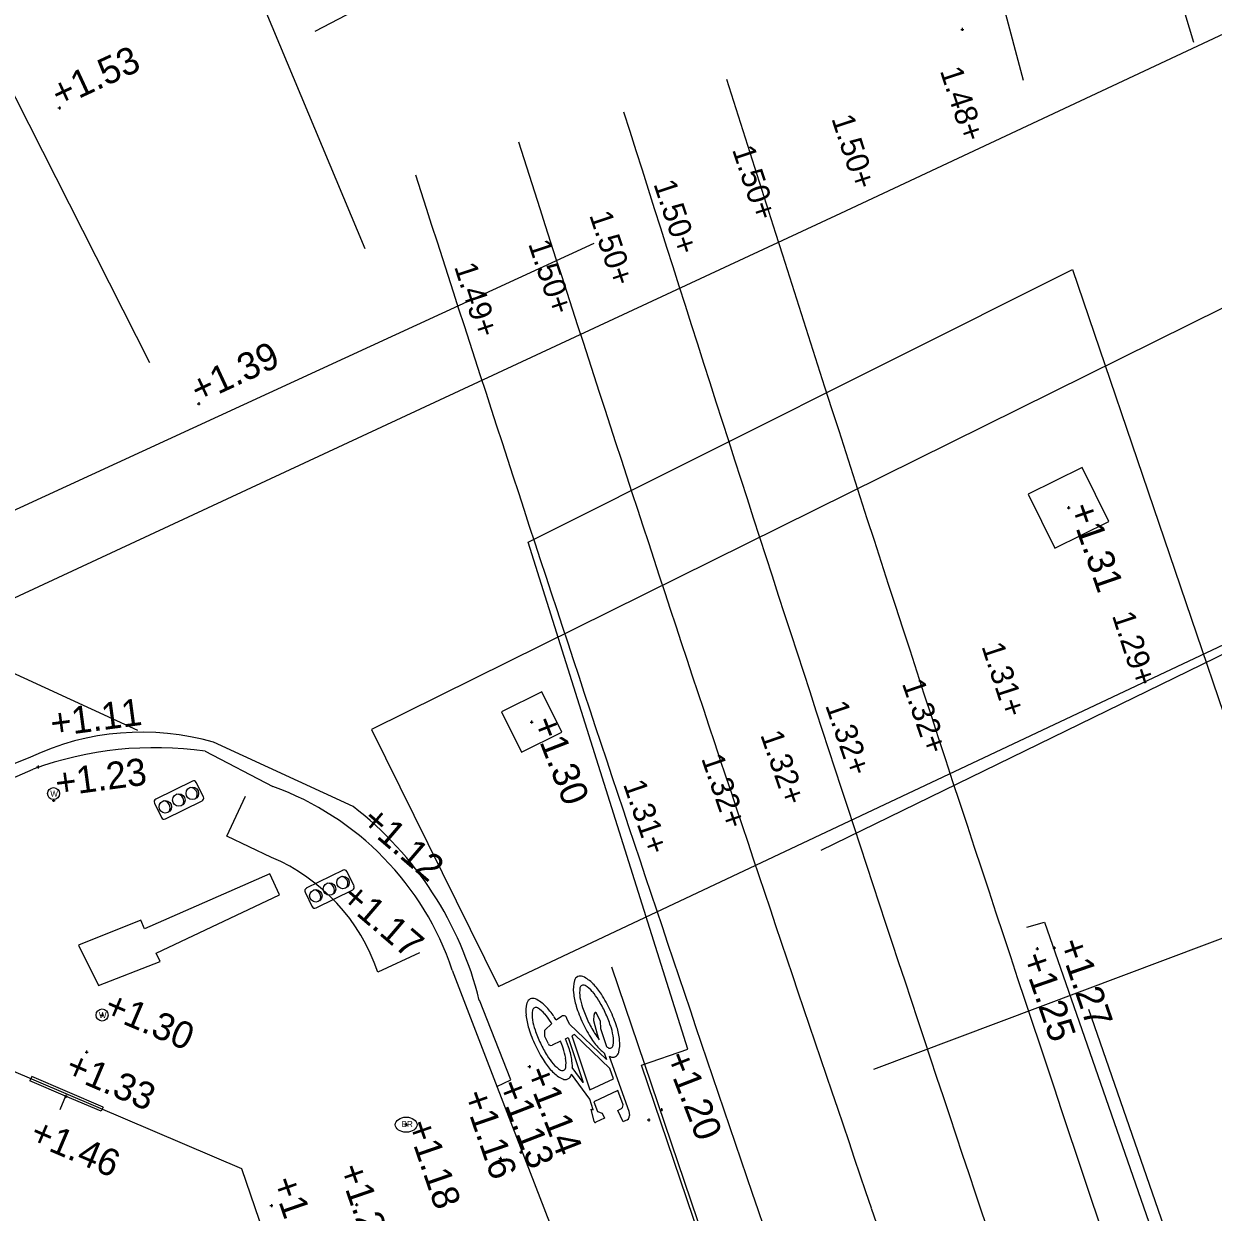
# Model space of a CAD drawing. Extents: x 122462 to 123306, y 485548 to 486417.
# Drawn here: x 122843.3 to 122859.11, y 486042.27 to 486058.06 of the extents above; entities that cross this region are included whole.
import ezdxf

# ---------------------------------------------------------------- set-up
doc = ezdxf.new("R2010")
doc.units = 0
for name, color, linetype in [('B-WE-IE-MEUBILAIR_WEGMEUBILAIR_VERKEERSLICHT-S', 7, 'Continuous'), ('B-WE-OG-BEBOUWING_PORTIEK1-G', 7, 'Continuous'), ('B-WE-OG-HOOGTEPUNT-S', 7, 'Continuous'), ('B-WE-OG-TOPOGRAFIE_RAILS-G', 7, 'Continuous'), ('B-WE-OG-TOPOKAART-G', 7, 'Continuous'), ('B-WE-RI-HWA_RIOOLPUT-S', 7, 'Continuous'), ('B-WE-VH-KANTOPSLUITING_TROTTOIRBAND_130 150-G', 7, 'Continuous'), ('B-WE-VH-KANTOPSLUITING_TROTTOIRBAND_280 300-G', 7, 'Continuous'), ('B-WE-VH-MATERIAALGRENS-G', 7, 'Continuous'), ('B-WE-VH-MATERIAALGRENS_ASFALT-G', 7, 'Continuous'), ('B-WE-VW-MARKERING-G', 7, 'Continuous'), ('B-WE-VW-MARKERING_DWARS_DRIEHOEK_5050-G', 7, 'Continuous'), ('B-WE-VW-MARKERING_DWARS_OVERSTEEK_KANALISATIESTREEP50_010-G', 7, 'Continuous'), ('B-WE-VW-MARKERING_LANGS_STREEP_11_010-G', 7, 'Continuous'), ('B-WE-VW-MARKERING_LANGS_STREEP_DOORGETROKKEN_020-G', 7, 'Continuous'), ('B-WE-VW-MARKERING_LANGS_STREEP_DOORGETROKKEN_030-G', 7, 'Continuous'), ('B-WE-VW-MARKERING_SYMBOOL-S', 7, 'Continuous'), ('Bestaand Hoogtemaat vast', 7, 'Continuous'), ('iba7-verkeersbord blauw', 7, 'Continuous'), ('V markering 1-1 10 cm', 7, 'Continuous'), ('V markering ononderbroken streep 10 cm', 7, 'Continuous'), ('V materiaalscheiding algemeen', 7, 'Continuous'), ('V RWS-band 115-225x250 mm specie', 7, 'Continuous')]:
    doc.layers.add(name, color=color, linetype=linetype)

msp = doc.modelspace()

# ---------------------------------------------------------------- linework, layer by layer
at = {"layer": 'B-WE-IE-MEUBILAIR_WEGMEUBILAIR_VERKEERSLICHT-S'}
for points in [[(122845.544, 486047.999), (122845.056, 486047.757)], [(122845.69, 486047.788), (122845.594, 486047.982)], [(122845.039, 486047.707), (122845.135, 486047.514)], [(122845.185, 486047.497), (122845.673, 486047.738)], [(122847.545, 486046.816), (122847.057, 486046.575)], [(122847.691, 486046.606), (122847.595, 486046.799)], [(122847.04, 486046.524), (122847.136, 486046.331)], [(122847.186, 486046.314), (122847.674, 486046.555)]]:
    msp.add_lwpolyline(points, dxfattribs=at)
for centre in [(122845.364, 486047.748), (122845.543, 486047.836), (122845.183, 486047.658), (122847.544, 486046.653), (122847.184, 486046.475), (122847.365, 486046.565)]:
    msp.add_circle(centre, 0.0829, dxfattribs=at)
for centre, radius, start, end in [((122845.56, 486047.965), 0.0375, 26.322, 116.322), ((122845.334, 486047.731), 0.0957, 330.2724, 87.2459), ((122845.512, 486047.819), 0.0957, 330.2724, 87.2459), ((122845.656, 486047.772), 0.0375, 296.322, 26.322), ((122845.073, 486047.724), 0.0375, 116.322, 206.322), ((122845.152, 486047.641), 0.0957, 330.2724, 87.2459), ((122845.168, 486047.53), 0.0375, 206.322, 296.322), ((122847.514, 486046.637), 0.0957, 330.2724, 87.2459), ((122847.561, 486046.782), 0.0375, 26.322, 116.322), ((122847.074, 486046.541), 0.0375, 116.322, 206.322), ((122847.153, 486046.458), 0.0957, 330.2724, 87.2459), ((122847.335, 486046.548), 0.0957, 330.2724, 87.2459), ((122847.657, 486046.589), 0.0375, 296.322, 26.322), ((122847.17, 486046.348), 0.0375, 206.322, 296.322)]:
    msp.add_arc(centre, radius, start, end, dxfattribs=at)
at = {"layer": 'B-WE-OG-BEBOUWING_PORTIEK1-G'}
for p, q in [((122843.408, 486044.073), (122843.384, 486044.018)), ((122843.859, 486043.815), (122843.78, 486043.631)), ((122844.357, 486043.668), (122844.333, 486043.613))]:
    msp.add_line(p, q, dxfattribs=at)
for points in [[(122844.333, 486043.613), (122843.859, 486043.815), (122843.384, 486044.018)], [(122844.357, 486043.668), (122843.882, 486043.87), (122843.408, 486044.073)]]:
    msp.add_lwpolyline(points, dxfattribs=at)
at = {"layer": 'B-WE-OG-HOOGTEPUNT-S'}
for p, q in [((122855.752, 486057.984), (122855.792, 486057.984)), ((122855.772, 486058.004), (122855.772, 486057.964)), ((122843.777, 486056.961), (122843.777, 486056.921)), ((122843.757, 486056.941), (122843.797, 486056.941)), ((122845.607, 486053.012), (122845.647, 486053.012)), ((122845.627, 486053.032), (122845.627, 486052.992)), ((122857.165, 486051.63), (122857.205, 486051.63)), ((122857.185, 486051.65), (122857.185, 486051.61)), ((122850.031, 486048.784), (122850.071, 486048.784)), ((122850.051, 486048.804), (122850.051, 486048.764)), ((122843.473, 486048.188), (122843.513, 486048.188)), ((122843.493, 486048.208), (122843.493, 486048.168)), ((122843.679, 486047.742), (122843.719, 486047.742)), ((122843.699, 486047.762), (122843.699, 486047.722)), ((122856.748, 486045.772), (122856.788, 486045.772)), ((122856.768, 486045.792), (122856.768, 486045.752)), ((122856.974, 486045.783), (122857.014, 486045.783)), ((122856.994, 486045.803), (122856.994, 486045.763)), ((122844.324, 486044.892), (122844.364, 486044.892)), ((122844.344, 486044.912), (122844.344, 486044.872)), ((122844.117, 486044.399), (122844.157, 486044.399)), ((122844.137, 486044.419), (122844.137, 486044.379)), ((122850.001, 486044.206), (122850.041, 486044.206)), ((122850.021, 486044.226), (122850.021, 486044.186)), ((122843.862, 486043.832), (122843.862, 486043.792)), ((122843.842, 486043.812), (122843.882, 486043.812)), ((122851.607, 486043.518), (122851.607, 486043.478)), ((122851.755, 486043.634), (122851.795, 486043.634)), ((122851.775, 486043.654), (122851.775, 486043.614)), ((122848.364, 486043.435), (122848.404, 486043.435)), ((122848.384, 486043.455), (122848.384, 486043.415)), ((122851.587, 486043.498), (122851.627, 486043.498)), ((122849.889, 486043.07), (122849.929, 486043.07)), ((122849.909, 486043.09), (122849.909, 486043.05)), ((122849.615, 486042.986), (122849.655, 486042.986)), ((122849.635, 486043.006), (122849.635, 486042.966)), ((122846.574, 486042.36), (122846.614, 486042.36)), ((122846.594, 486042.38), (122846.594, 486042.34)), ((122847.705, 486042.371), (122847.745, 486042.371)), ((122847.725, 486042.391), (122847.725, 486042.351))]:
    msp.add_line(p, q, dxfattribs=at)
at = {"layer": 'B-WE-OG-TOPOGRAFIE_RAILS-G'}
msp.add_line((122854.564, 486042.328), (122856.774, 486035.862), dxfattribs=at)
for centre, radius, start, end in [((123687.608, 486321.008), 875.613, 197.526289, 198.808647), ((123687.608, 486321.008), 877.048, 197.526289, 198.653641), ((123595.674, 486295.59), 783.189, 197.775564, 198.866982), ((123595.674, 486295.59), 784.624, 197.775564, 198.866982)]:
    msp.add_arc(centre, radius, start, end, dxfattribs=at)
at = {"layer": 'B-WE-OG-TOPOKAART-G'}
msp.add_lwpolyline([(122848.906, 486034.937), (122846.202, 486042.847), (122841.56, 486044.829), (122833.02, 486040.802)], dxfattribs=at)
at = {"layer": 'B-WE-RI-HWA_RIOOLPUT-S'}
for p, q in [((122857.366, 486052.166), (122856.649, 486051.811)), ((122857.721, 486051.449), (122857.366, 486052.166)), ((122856.649, 486051.811), (122857.004, 486051.094)), ((122857.004, 486051.094), (122857.721, 486051.449))]:
    msp.add_line(p, q, dxfattribs=at)
msp.add_lwpolyline([(122849.915, 486048.382), (122850.452, 486048.648), (122850.186, 486049.186), (122849.649, 486048.92)], close=True, dxfattribs=at)
at = {"layer": 'B-WE-VH-KANTOPSLUITING_TROTTOIRBAND_130 150-G'}
msp.add_lwpolyline([(122839.684, 486046.562), (122841.42, 486047.29), (122842.543, 486047.771), (122843.429, 486048.158)], dxfattribs=at)
at = {"layer": 'B-WE-VH-KANTOPSLUITING_TROTTOIRBAND_280 300-G'}
for points in [[(122845.713, 486048.396), (122846.614, 486047.927)], [(122848.997, 486045.488), (122849.591, 486043.932), (122852.245, 486037.075)]]:
    msp.add_lwpolyline(points, dxfattribs=at)
for centre, radius, start, end in [((122845.045, 486043.719), 4.724, 81.8741, 110.0098), ((122845.284, 486044.244), 3.916, 18.5295, 70.154)]:
    msp.add_arc(centre, radius, start, end, dxfattribs=at)
at = {"layer": 'B-WE-VH-MATERIAALGRENS-G'}
for points in [[(122864.554, 486061.167), (122863.163, 486059.832), (122862.366, 486059.392), (122854.153, 486055.537), (122841.694, 486049.743)], [(122851.509, 486044.226), (122852.125, 486044.437), (122850.005, 486051.171), (122857.238, 486054.795), (122859.673, 486047.641)], [(122846.593, 486046.985), (122846.002, 486047.266), (122846.249, 486047.8)], [(122848.562, 486045.719), (122848.007, 486045.463)]]:
    msp.add_lwpolyline(points, dxfattribs=at)
msp.add_lwpolyline([(122844.906, 486046.037), (122844.86, 486046.152), (122844.032, 486045.819), (122844.298, 486045.286), (122845.114, 486045.603), (122845.061, 486045.714), (122846.702, 486046.489), (122846.573, 486046.768)], close=True, dxfattribs=at)
msp.add_arc((122845.607, 486044.651), 2.534, 18.6896, 67.0941, dxfattribs=at)
at = {"layer": 'B-WE-VH-MATERIAALGRENS_ASFALT-G'}
for points in [[(122847.679, 486047.663), (122845.826, 486048.516)], [(122843.392, 486048.317), (122841.521, 486047.564), (122839.646, 486046.696)], [(122849.587, 486043.942), (122849.587, 486043.943), (122849.774, 486044.031), (122849.356, 486045.087)]]:
    msp.add_lwpolyline(points, dxfattribs=at)
for centre, radius, start, end in [((122844.874, 486045.171), 3.478, 74.1244, 115.2317), ((122844.817, 486043.966), 4.675, 13.8688, 52.2507)]:
    msp.add_arc(centre, radius, start, end, dxfattribs=at)
at = {"layer": 'B-WE-VW-MARKERING-G'}
msp.add_lwpolyline([(122847.922, 486048.685), (122849.61, 486045.272), (122860.339, 486050.326), (122859.239, 486054.287), (122847.922, 486048.685)], dxfattribs=at)
at = {"layer": 'B-WE-VW-MARKERING_DWARS_DRIEHOEK_5050-G'}
for points in [[(122850.878, 486055.139), (122841.228, 486050.698)], [(122853.898, 486047.081), (122860.046, 486050.08)]]:
    msp.add_lwpolyline(points, dxfattribs=at)
at = {"layer": 'B-WE-VW-MARKERING_DWARS_OVERSTEEK_KANALISATIESTREEP50_010-G'}
for points in [[(122854.334, 486072.744), (122858.843, 486057.813)], [(122856.588, 486057.306), (122852.604, 486072.253)], [(122843.402, 486065.676), (122847.836, 486055.072)], [(122844.976, 486053.554), (122839.812, 486063.746)]]:
    msp.add_lwpolyline(points, dxfattribs=at)
at = {"layer": 'B-WE-VW-MARKERING_LANGS_STREEP_11_010-G'}
msp.add_lwpolyline([(122847.176, 486057.963), (122855.072, 486062.082)], dxfattribs=at)
at = {"layer": 'B-WE-VW-MARKERING_LANGS_STREEP_DOORGETROKKEN_020-G'}
msp.add_lwpolyline([(122841.789, 486050.068), (122844.812, 486048.677)], dxfattribs=at)
at = {"layer": 'B-WE-VW-MARKERING_LANGS_STREEP_DOORGETROKKEN_030-G'}
msp.add_lwpolyline([(122854.599, 486044.172), (122860.135, 486046.254)], dxfattribs=at)
at = {"layer": 'B-WE-VW-MARKERING_SYMBOOL-S'}
for points in [[(122850.273, 486044.508), (122850.226, 486044.608), (122850.228, 486044.69), (122850.319, 486044.777)], [(122850.446, 486044.873), (122850.378, 486044.822)], [(122851.014, 486044.388), (122851.047, 486044.299), (122850.555, 486044.77), (122850.519, 486044.847)], [(122850.95, 486044.562), (122850.924, 486044.632), (122850.879, 486044.814), (122850.881, 486044.896)], [(122850.914, 486044.912), (122850.961, 486044.812), (122850.967, 486044.714), (122851.044, 486044.472)], [(122850.436, 486044.544), (122850.322, 486044.491)], [(122850.502, 486044.576), (122850.538, 486044.592), (122850.737, 486043.997), (122850.591, 486044.194)], [(122851.083, 486044.345), (122851.344, 486043.613), (122851.35, 486043.555)], [(122850.881, 486043.476), (122850.844, 486043.641), (122850.868, 486043.632), (122850.822, 486043.773), (122850.58, 486044.108)], [(122851.268, 486043.698), (122851.197, 486043.889), (122850.879, 486043.739), (122850.928, 486043.611), (122850.99, 486043.588), (122851.021, 486043.522), (122850.905, 486043.467)], [(122851.3, 486043.491), (122851.266, 486043.475), (122851.196, 486043.625), (122851.229, 486043.64)]]:
    msp.add_lwpolyline(points, dxfattribs=at)
msp.add_lwpolyline([(122851.09, 486044.182), (122850.621, 486044.631), (122850.587, 486044.616), (122850.825, 486043.896), (122851.14, 486044.045)], close=True, dxfattribs=at)
for centre, radius, start, end in [((122850.698, 486045.328), 0.0814, 64.9107, 115.2219), ((122851.059, 486045.235), 0.455, 165.5331, 186.2515), ((122850.698, 486045.328), 0.0814, 115.2219, 165.5331), ((122851.081, 486045.191), 0.393, 171.164, 189.5797), ((122850.737, 486045.244), 0.0458, 115.2219, 171.164), ((122850.737, 486045.244), 0.0458, 59.2798, 115.2219), ((122850.54, 486044.99), 0.455, 44.1923, 64.9107), ((122850.56, 486044.946), 0.393, 40.8641, 59.2798), ((122850.185, 486044.645), 0.95, 33.3255, 44.1923), ((122850.067, 486045.031), 0.0814, 115.2219, 165.5331), ((122850.067, 486045.031), 0.0814, 64.9107, 115.2219), ((122849.909, 486044.693), 0.455, 44.1923, 64.9107), ((122851.551, 486045.289), 0.95, 186.2515, 197.1183), ((122851.561, 486045.272), 0.88, 189.5797, 198.6063), ((122850.192, 486044.627), 0.88, 31.8375, 40.8641), ((122849.549, 486044.228), 1.636, 25.2219, 31.8375), ((122849.553, 486044.23), 1.705, 25.2219, 33.3255), ((122850.429, 486044.938), 0.455, 165.5331, 186.2515), ((122850.45, 486044.894), 0.393, 171.164, 189.5797), ((122850.107, 486044.947), 0.0458, 115.2219, 171.164), ((122850.107, 486044.947), 0.0458, 59.2798, 115.2219), ((122849.929, 486044.648), 0.393, 40.8641, 59.2798), ((122849.554, 486044.348), 0.95, 33.3255, 44.1923), ((122852.273, 486045.511), 1.705, 197.1183, 205.2219), ((122852.278, 486045.513), 1.636, 198.6063, 205.2219), ((122849.553, 486044.23), 1.705, 17.1183, 25.2219), ((122850.92, 486044.992), 0.95, 186.2515, 197.1183), ((122850.93, 486044.975), 0.88, 189.5797, 198.6063), ((122849.561, 486044.33), 0.88, 31.8375, 40.8641), ((122848.919, 486043.931), 1.636, 31.1277, 31.8375), ((122848.923, 486043.933), 1.705, 31.413, 33.3255), ((122850.474, 486044.837), 0.0463, 13.0707, 127.3731), ((122852.273, 486045.511), 1.705, 205.2219, 213.3255), ((122852.278, 486045.513), 1.636, 205.2219, 211.8375), ((122850.922, 486044.895), 0.041, 141.787, 178.6568), ((122850.901, 486044.912), 0.0137, 358.6568, 141.787), ((122849.549, 486044.228), 1.636, 18.6063, 25.2219), ((122851.643, 486045.214), 1.705, 197.1183, 205.2219), ((122851.647, 486045.216), 1.636, 198.6063, 205.2219), ((122851.635, 486045.114), 0.88, 211.8375, 218.9186), ((122850.266, 486044.47), 0.88, 9.5797, 18.6063), ((122850.746, 486044.551), 0.393, 351.164, 9.5797), ((122850.276, 486044.453), 0.95, 6.2515, 17.1183), ((122851.643, 486045.214), 1.705, 205.2219, 213.3255), ((122851.647, 486045.216), 1.636, 205.2219, 211.8375), ((122850.306, 486044.524), 0.0367, 205.2219, 295.2219), ((122848.919, 486043.931), 1.636, 18.6063, 22.0077), ((122848.923, 486043.933), 1.705, 17.1183, 22.1377), ((122851.642, 486045.096), 0.95, 213.3255, 224.1923), ((122851.267, 486044.796), 0.393, 235.4665, 239.2798), ((122851.089, 486044.497), 0.0458, 239.2798, 295.2219), ((122851.089, 486044.497), 0.0458, 295.2219, 351.164), ((122850.767, 486044.506), 0.455, 345.5331, 6.2515), ((122851.004, 486044.817), 0.88, 211.8375, 220.8641), ((122849.636, 486044.172), 0.88, 9.5797, 18.6063), ((122850.115, 486044.253), 0.393, 351.164, 9.5797), ((122849.645, 486044.155), 0.95, 6.2515, 17.1183), ((122851.287, 486044.751), 0.455, 224.1923, 233.0948), ((122851.287, 486044.751), 0.455, 243.3493, 244.9107), ((122851.129, 486044.413), 0.0814, 244.9107, 295.2219), ((122851.129, 486044.413), 0.0814, 295.2219, 345.5331), ((122851.011, 486044.799), 0.95, 213.3255, 224.1923), ((122850.636, 486044.499), 0.393, 220.8641, 239.2798), ((122850.459, 486044.2), 0.0458, 239.2798, 295.2219), ((122850.459, 486044.2), 0.0458, 295.2219, 351.164), ((122850.137, 486044.209), 0.455, 358.0077, 6.2515), ((122850.656, 486044.454), 0.455, 224.1923, 244.9107), ((122850.498, 486044.116), 0.0814, 244.9107, 295.2219), ((122850.498, 486044.116), 0.0814, 295.2219, 345.5331), ((122850.137, 486044.209), 0.455, 345.5331, 347.0945), ((122851.201, 486043.701), 0.0666, 295.2219, 358.1684), ((122851.293, 486043.549), 0.058, 276.787, 6.787), ((122850.896, 486043.48), 0.0154, 192.6931, 307.7507)]:
    msp.add_arc(centre, radius, start, end, dxfattribs=at)
at = {"layer": 'iba7-verkeersbord blauw'}
for centre in [(122843.699, 486047.833), (122844.344, 486044.892)]:
    msp.add_circle(centre, 0.08, dxfattribs=at)
msp.add_ellipse((122848.384, 486043.435), major_axis=(-0.146, 0), ratio=0.685994, dxfattribs=at)
at = {"layer": 'V markering 1-1 10 cm'}
msp.add_lwpolyline([(122852.876, 486040.341), (122851.116, 486045.529)], dxfattribs=at)
at = {"layer": 'V markering ononderbroken streep 10 cm'}
msp.add_lwpolyline([(122878.319, 485984.197), (122872.773, 486000.466), (122867.161, 486016.698), (122860.607, 486035.872), (122857.454, 486044.963)], dxfattribs=at)
at = {"layer": 'V materiaalscheiding algemeen'}
msp.add_lwpolyline([(122897.072, 485911.4), (122895.975, 485914.564), (122892.423, 485924.827), (122886.495, 485941.843), (122880.827, 485958.399), (122875.559, 485973.837), (122873.066, 485981.085), (122869.178, 485992.562), (122863.337, 486009.463), (122855.292, 486033.075), (122851.509, 486044.226)], dxfattribs=at)
at = {"layer": 'V RWS-band 115-225x250 mm specie'}
msp.add_lwpolyline([(122856.63, 486046.061), (122856.864, 486046.126), (122860.451, 486035.813), (122867.025, 486016.652), (122872.586, 486000.358), (122878.14, 485984.014)], dxfattribs=at)

# ---------------------------------------------------------------- texts
at = {"layer": 'B-WE-OG-HOOGTEPUNT-S'}
for s, rotation, p in [('+1.53', 24.9384, (122843.777, 486056.941)), ('+1.39', 24.9384, (122845.627, 486053.012)), ('+1.31', 289, (122857.185, 486051.63)), ('+1.11', 7.6236, (122843.681, 486048.586)), ('+1.30', 291.1618, (122850.051, 486048.784)), ('+1.23', 7.6236, (122843.746, 486047.793)), ('+1.12', 319.3528, (122847.763, 486047.435)), ('+1.17', 319.3528, (122847.492, 486046.414)), ('+1.27', 289, (122857.045, 486045.844)), ('+1.25', 289, (122856.556, 486045.66)), ('+1.30', 336.8789, (122844.344, 486044.892)), ('+1.33', 336.8789, (122843.83, 486044.091)), ('+1.20', 291.1618, (122851.817, 486044.331)), ('+1.14', 291.1618, (122849.959, 486044.132)), ('+1.13', 291.1618, (122849.59, 486043.957)), ('+1.16', 289, (122849.129, 486043.831)), ('+1.46', 336.8789, (122843.359, 486043.205)), ('+1.18', 289, (122848.384, 486043.435)), ('+1.23', 289, (122847.478, 486042.851)), ('+1.25', 289, (122846.594, 486042.68))]:
    msp.add_text(s, height=0.36, rotation=rotation, dxfattribs=at).set_placement(p)
at = {"layer": 'Bestaand Hoogtemaat vast'}
for s, rotation, p in [('1.48+', 288.1701, (122855.473, 486057.435)), ('1.50+', 288.1701, (122854.031, 486056.801)), ('1.50+', 288.3236, (122852.712, 486056.388)), ('1.50+', 288.3236, (122851.667, 486055.933)), ('1.50+', 288.3236, (122850.814, 486055.519)), ('1.50+', 288.3236, (122850.003, 486055.137)), ('1.49+', 288.3236, (122849.018, 486054.833)), ('1.29+', 288.1701, (122857.759, 486050.199)), ('1.31+', 288.1701, (122856.025, 486049.789)), ('1.32+', 289.0328, (122854.968, 486049.297)), ('1.32+', 289.0328, (122853.949, 486049.006)), ('1.32+', 289.0328, (122853.086, 486048.615)), ('1.32+', 289.0328, (122852.301, 486048.301)), ('1.31+', 289.0328, (122851.263, 486047.959))]:
    msp.add_text(s, height=0.3, rotation=rotation, dxfattribs=at).set_placement(p)
at = {"layer": 'iba7-verkeersbord blauw'}
for s, p in [('W', (122843.656, 486047.791)), ('W', (122844.301, 486044.85)), ('BR', (122848.324, 486043.404))]:
    msp.add_text(s, height=0.08, dxfattribs=at).set_placement(p)

doc.saveas('drawing.dxf')
